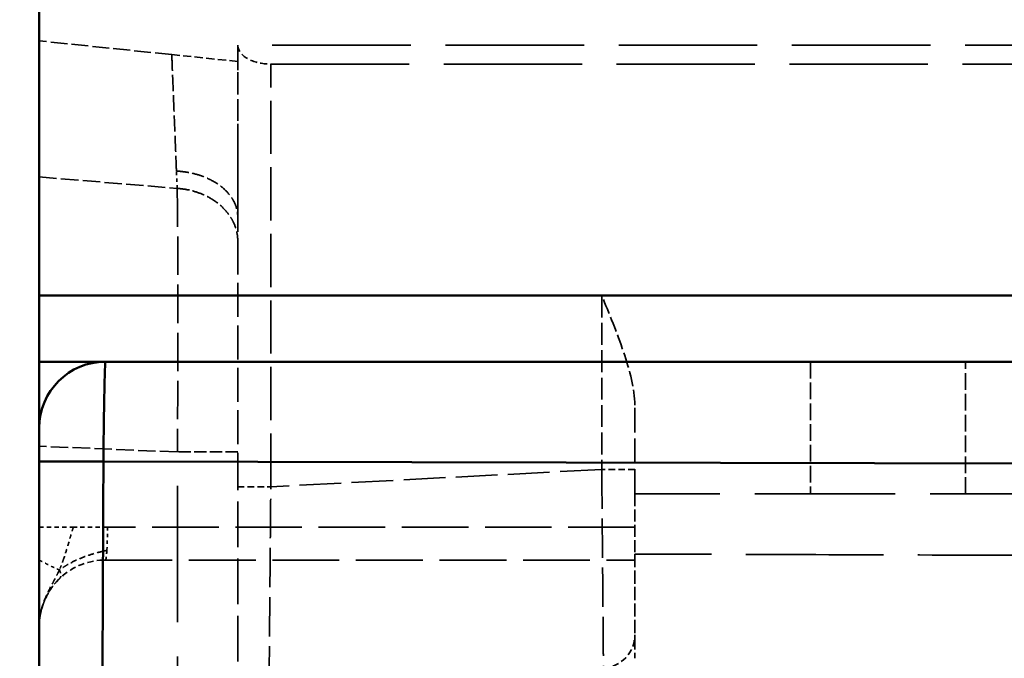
# Model space of a CAD drawing. Header units: millimetres. Extents: x 3367 to 6255, y 2001 to 4216.
# Tile 632 of 656: x 5366 to 5396, y 4070 to 4089. Entities that reach past the tile are written whole.
import ezdxf

# ---------------------------------------------------------------- set-up
doc = ezdxf.new("R2010")
doc.units = ezdxf.units.MM
doc.linetypes.add('DASHED', pattern=[0.2067, 0.1654, -0.0413])
for name, color, linetype, lineweight in [('AM_5', 3, 'Continuous', 25), ('Sichtbare Kanten(DIN)', 7, 'Continuous', 50), ('Sichtbare tangentiale Kanten(DIN)', 7, 'Continuous', 50), ('Verdeckte Kanten(DIN)', 7, 'DASHED', 35), ('Verdeckte tangentiale Kanten(DIN)', 7, 'DASHED', 35)]:
    doc.layers.add(name, color=color, linetype=linetype, lineweight=lineweight)
doc.styles.get("Standard").update_dxf_attribs({"font": 'ISOCP.SHX'})
doc.dimstyles.new('Standard$0', dxfattribs={"dimtxt": 0.18, "dimasz": 0.18, "dimexe": 0.18, "dimexo": 0.0625, "dimgap": 0.09, "dimtad": 0, "dimtih": 1, "dimtoh": 1, "dimdec": 4, "dimzin": 0, "dimdsep": 46, "dimtxsty": 'STANDARD', "dimcen": 0.09, "dimadec": 0, "dimazin": 0, "dimtfac": 1, "dimtdec": 4, "dimtofl": 0, "dimtmove": 0, "dimatfit": 3, "dimfxl": 1, "dimtolj": 1, "dimtzin": 0, "dimarcsym": 0})

# ---------------------------------------------------------------- blocks, each defined once
blk = doc.blocks.new('*D18')
at = {"layer": 'AM_5', "color": 0, "lineweight": -2, "transparency": 16777216}
for p, q in [((5366.55, 4095.878), (5343.015, 4095.878)), ((5343.195, 4094.078), (5343.195, 3447.6)), ((5343.195, 2774.028), (5343.195, 3420.506)), ((5366.55, 2772.228), (5343.015, 2772.228))]:
    blk.add_line(p, q, dxfattribs=at)
at = {"layer": 'AM_5', "color": 0, "transparency": 16777216}
for points in [[(5342.895, 4094.078), (5343.495, 4094.078), (5343.195, 4095.878)], [(5342.895, 2774.028), (5343.495, 2774.028), (5343.195, 2772.228)]]:
    blk.add_solid(points, dxfattribs=at)
at = {"layer": 'Defpoints', "color": 0, "transparency": 16777216}
for p in [(5366.612, 4095.878), (5343.195, 2772.228), (5366.612, 2772.228)]:
    blk.add_point(p, dxfattribs=at)
at = {"layer": 'AM_5', "color": 0, "transparency": 16777216, "insert": (5343.195, 3434.053), "char_height": 10, "attachment_point": 5, "rotation": 90}
blk.add_mtext('\\A1;132,5', dxfattribs=at)

msp = doc.modelspace()

# ---------------------------------------------------------------- linework, layer by layer
at = {"layer": 'Sichtbare Kanten(DIN)'}
for p, q in [((5366.61241, 4095.87798), (5366.61241, 4080.87801)), ((5366.61241, 4080.87801), (5366.61241, 4078.87801)), ((5366.61241, 4078.87801), (5366.61241, 4076.87801)), ((5368.61241, 4078.87801), (5366.61241, 4078.87801)), ((5919.99892, 4078.87801), (5368.61241, 4078.87801)), ((5366.61241, 4075.85478), (5366.61241, 4047.42687))]:
    msp.add_line(p, q, dxfattribs=at)
for centre, radius, start, end in [((5368.61241, 4076.87801), 2, 90, 180), ((5368.61244, 4070.87711), 2.0009, 92.112663, 92.113146)]:
    msp.add_arc(centre, radius, start, end, dxfattribs=at)
msp.add_open_spline([(5366.61241, 4075.85478), (5366.61241, 4075.87039), (5366.61241, 4075.88602), (5366.61241, 4075.90167), (5366.61241, 4075.91821), (5366.61241, 4075.93477), (5366.61241, 4075.95134), (5366.61241, 4075.98446), (5366.61241, 4076.01756), (5366.61241, 4076.05045), (5366.61241, 4076.1162), (5366.61241, 4076.18109), (5366.61241, 4076.24357), (5366.61241, 4076.34232), (5366.61241, 4076.435), (5366.61241, 4076.51625), (5366.61241, 4076.53765), (5366.61241, 4076.55831), (5366.61241, 4076.57812), (5366.61241, 4076.67315), (5366.61241, 4076.74885), (5366.61241, 4076.80057), (5366.61241, 4076.8265), (5366.61241, 4076.84639), (5366.61241, 4076.85949), (5366.61241, 4076.86604), (5366.61241, 4076.87089), (5366.61241, 4076.87406), (5366.61241, 4076.87564), (5366.61241, 4076.8768), (5366.61241, 4076.87739), (5366.61241, 4076.87798), (5366.61241, 4076.87801), (5366.61241, 4076.87801)], degree=3, knots=[0.00269559, 0.00269559, 0.00269559, 0.00269559, 0.05045156, 0.05045156, 0.05045156, 0.10090627, 0.10090627, 0.10090627, 0.20181226, 0.20181226, 0.20181226, 0.40355415, 0.40355415, 0.40355415, 0.72241055, 0.72241055, 0.72241055, 0.80637473, 0.80637473, 0.80637473, 1.20902126, 1.20902126, 1.20902126, 1.41089495, 1.41089495, 1.41089495, 1.51186845, 1.51186845, 1.51186845, 1.56234885, 1.56234885, 1.56234885, 1.61281942, 1.61281942, 1.61281942, 1.61281942], dxfattribs=at)
at = {"layer": 'Sichtbare tangentiale Kanten(DIN)'}
for p, q in [((5366.61241, 4080.87801), (5974.61696, 4080.87801)), ((5919.72354, 4074.56224), (5368.55146, 4075.86168))]:
    msp.add_line(p, q, dxfattribs=at)
msp.add_ellipse((5368.61241, 4075.85478), major_axis=(-2, 0), ratio=0.00344941, start_param=4.74286682, end_param=6.28318558, dxfattribs=at)
for points, knots in [([(5368.61241, 4078.87801), (5368.61163, 4078.87801), (5368.60919, 4078.86949), (5368.60378, 4078.80179), (5368.59571, 4078.60272), (5368.58599, 4078.23987), (5368.576, 4077.7592), (5368.56612, 4077.18229), (5368.55804, 4076.61112), (5368.55265, 4076.16233), (5368.55019, 4075.93687), (5368.5494, 4075.86172)], [0.000000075, 0.000000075, 0.000000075, 0.000000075, 0.047622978, 0.142868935, 0.285721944, 0.42858688, 0.57144953, 0.71430686, 0.857148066, 0.952382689, 0.999993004, 0.999993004, 0.999993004, 0.999993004]), ([(5368.55352, 4075.86167), (5368.54131, 4073.48996), (5368.53037, 4071.11703), (5368.51845, 4068.74597), (5368.50656, 4066.38045), (5368.4937, 4064.0168), (5368.48068, 4061.65134), (5368.46764, 4059.28414), (5368.45446, 4056.91514), (5368.44219, 4054.54626), (5368.42992, 4052.17553), (5368.41856, 4049.80492), (5368.40661, 4047.43518)], [0, 0, 0, 0, 0.25029929, 0.25029929, 0.25029929, 0.50001247, 0.50001247, 0.50001247, 0.74990865, 0.74990865, 0.74990865, 1, 1, 1, 1])]:
    msp.add_open_spline(points, degree=3, knots=knots, dxfattribs=at)
msp.add_open_spline([(5368.53998, 4073.1449), (5368.53998, 4073.1449), (5368.53997, 4073.1449), (5368.53997, 4073.1449)], degree=3, dxfattribs=at)
at = {"layer": 'Verdeckte Kanten(DIN)', "ltscale": 25.326244}
msp.add_line((5974.62835, 4088.45533), (5372.61241, 4088.45533), dxfattribs=at)
at = {"layer": 'Verdeckte Kanten(DIN)', "ltscale": 0.378705}
msp.add_line((5372.61241, 4088.45533), (5372.61241, 4087.95813), dxfattribs=at)
at = {"layer": 'Verdeckte Kanten(DIN)', "ltscale": 3.964643}
msp.add_line((5372.61241, 4088.45402), (5372.61241, 4083.25012), dxfattribs=at)
at = {"layer": 'Verdeckte Kanten(DIN)', "ltscale": 25.284176}
msp.add_line((5373.61014, 4087.87798), (5974.62607, 4087.87798), dxfattribs=at)
at = {"layer": 'Verdeckte Kanten(DIN)', "ltscale": 6.213125}
msp.add_line((5372.61241, 4075.09498), (5372.61241, 4083.25012), dxfattribs=at)
at = {"layer": 'Verdeckte Kanten(DIN)', "ltscale": 3.047415}
msp.add_line((5394.61241, 4074.87801), (5394.61241, 4078.87801), dxfattribs=at)
at = {"layer": 'Verdeckte Kanten(DIN)', "ltscale": 25.637844}
msp.add_line((5662.74592, 4074.87801), (5384.61241, 4074.87801), dxfattribs=at)
at = {"layer": 'Verdeckte Kanten(DIN)', "ltscale": 12.213291}
msp.add_line((5368.61241, 4072.87801), (5384.61241, 4072.87801), dxfattribs=at)
at = {"layer": 'Verdeckte Kanten(DIN)', "ltscale": 1.140458}
msp.add_arc((5368.61241, 4070.87801), 2, 92.113146, 135, dxfattribs=at)
at = {"layer": 'Verdeckte Kanten(DIN)', "ltscale": 0.056085}
msp.add_arc((5368.61241, 4070.87801), 2, 90, 92.112662, dxfattribs=at)
at = {"layer": 'Verdeckte Kanten(DIN)', "ltscale": 1.196656}
msp.add_arc((5368.61241, 4070.87801), 2, 135, 180, dxfattribs=at)
at = {"layer": 'Verdeckte Kanten(DIN)', "ltscale": 1.156765}
msp.add_arc((5383.61241, 4070.61303), 1, 273, 0.000022, dxfattribs=at)
at = {"layer": 'Verdeckte Kanten(DIN)', "ltscale": 1.290888}
msp.add_ellipse((5373.61241, 4088.45533), major_axis=(1, 0.00196), ratio=0.5773472, start_param=3.13818911, end_param=4.7089856, dxfattribs=at)
at = {"layer": 'Verdeckte Kanten(DIN)', "ltscale": 4.506247}
msp.add_ellipse((5384.6124, 4080.87803), major_axis=(0, -6.00002), ratio=0.00001, start_param=0.0013124, end_param=0.98664961, dxfattribs=at)
at = {"layer": 'Verdeckte Kanten(DIN)', "ltscale": 3.586762}
msp.add_open_spline([(5372.61241, 4083.25012), (5372.61241, 4083.40705), (5372.61241, 4084.91351), (5372.61241, 4086.99351), (5372.61241, 4087.40878), (5372.61241, 4087.95813)], degree=3, knots=[-0.246720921, -0.246720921, -0.246720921, -0.246720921, -0.164803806, -0.164803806, 0, 0, 0, 0], dxfattribs=at)
at = {"layer": 'Verdeckte Kanten(DIN)', "ltscale": 2.280392}
msp.add_open_spline([(5370.75887, 4084.64235), (5370.86826, 4084.63679), (5370.97696, 4084.62482), (5371.0843, 4084.60662), (5371.21889, 4084.58379), (5371.35149, 4084.55101), (5371.47759, 4084.50882), (5371.55264, 4084.48371), (5371.62538, 4084.45528), (5371.69516, 4084.42389), (5371.83546, 4084.36076), (5371.96374, 4084.28574), (5372.0768, 4084.20084), (5372.18989, 4084.11592), (5372.28776, 4084.02111), (5372.36779, 4083.91878), (5372.40761, 4083.86787), (5372.44297, 4083.81511), (5372.47343, 4083.76098), (5372.52462, 4083.66999), (5372.56189, 4083.57514), (5372.5848, 4083.47963), (5372.60308, 4083.40346), (5372.61233, 4083.3268), (5372.61241, 4083.25012)], degree=3, knots=[0, 0, 0, 0, 0.111074, 0.111074, 0.111074, 0.25033572, 0.25033572, 0.25033572, 0.33322199, 0.33322199, 0.33322199, 0.49987412, 0.49987412, 0.49987412, 0.66655532, 0.66655532, 0.66655532, 0.7494769, 0.7494769, 0.7494769, 0.88885177, 0.88885177, 0.88885177, 1, 1, 1, 1], dxfattribs=at)
at = {"layer": 'Verdeckte Kanten(DIN)', "ltscale": 2.79697}
msp.add_open_spline([(5384.61241, 4077.56481), (5384.61245, 4078.0538), (5384.46495, 4078.60392), (5384.07935, 4079.74436), (5383.83685, 4080.33381), (5383.61468, 4080.87801)], degree=3, knots=[-0.35227489, -0.35227489, -0.35227489, -0.35227489, -0.176342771, -0.176342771, 0, 0, 0, 0], dxfattribs=at)
at = {"layer": 'Verdeckte Kanten(DIN)', "ltscale": 8.358591}
msp.add_open_spline([(5372.61241, 4068.08627), (5372.61241, 4068.08859), (5372.61241, 4068.14862), (5372.61241, 4068.26289), (5372.61241, 4068.35027), (5372.61241, 4068.46955), (5372.61241, 4068.61979), (5372.61241, 4068.66988), (5372.61241, 4068.72341), (5372.61241, 4068.78028), (5372.61241, 4069.00775), (5372.61241, 4069.28867), (5372.61241, 4069.61543), (5372.61241, 4069.77881), (5372.61241, 4069.95366), (5372.61241, 4070.13901), (5372.61241, 4070.32436), (5372.61241, 4070.52019), (5372.61241, 4070.72515), (5372.61241, 4071.13508), (5372.61241, 4071.58161), (5372.61241, 4072.05393), (5372.61241, 4072.17202), (5372.61241, 4072.2917), (5372.61241, 4072.41281), (5372.61241, 4072.77607), (5372.61241, 4073.15225), (5372.61241, 4073.53553), (5372.61241, 4074.0466), (5372.61241, 4074.5707), (5372.61241, 4075.09498)], degree=3, knots=[-10.66624705, -10.66624705, -10.66624705, -10.66624705, -9.12516178, -9.12516178, -9.12516178, -7.94674482, -7.94674482, -7.94674482, -7.55387311, -7.55387311, -7.55387311, -5.98258443, -5.98258443, -5.98258443, -5.19694284, -5.19694284, -5.19694284, -4.41129576, -4.41129576, -4.41129576, -2.84000708, -2.84000708, -2.84000708, -2.44713441, -2.44713441, -2.44713441, -1.26871841, -1.26871841, -1.26871841, 0.30257026, 0.30257026, 0.30257026, 0.30257026], dxfattribs=at)
at = {"layer": 'Verdeckte Kanten(DIN)', "ltscale": 2.212088}
msp.add_open_spline([(5384.61241, 4074.87801), (5384.61241, 4074.87724), (5384.61241, 4074.87485), (5384.61241, 4074.80988), (5384.61241, 4074.77182), (5384.61241, 4074.63226), (5384.61241, 4074.50535), (5384.61241, 4074.18613), (5384.61241, 4073.99515), (5384.61241, 4073.44567), (5384.61241, 4073.15501), (5384.61241, 4073.05921)], degree=3, knots=[0, 0, 0, 0, 0.03325573, 0.03325573, 0.05560119, 0.05560119, 0.096344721, 0.096344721, 0.138104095, 0.138104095, 0.20505905, 0.20505905, 0.20505905, 0.20505905], dxfattribs=at)
at = {"layer": 'Verdeckte Kanten(DIN)', "ltscale": 0.795335}
msp.add_open_spline([(5367.6433, 4073.87801), (5367.62506, 4073.81893), (5367.6074, 4073.76036), (5367.59045, 4073.70341), (5367.57342, 4073.64619), (5367.5571, 4073.59057), (5367.54112, 4073.53599), (5367.50898, 4073.4262), (5367.47824, 4073.32057), (5367.44612, 4073.21533), (5367.41406, 4073.1103), (5367.38067, 4073.00564), (5367.3445, 4072.90131)], degree=3, knots=[0, 0, 0, 0, 0.123917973, 0.123917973, 0.123917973, 0.248422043, 0.248422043, 0.248422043, 0.498830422, 0.498830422, 0.498830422, 0.748753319, 0.748753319, 0.748753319, 0.748753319], dxfattribs=at)
at = {"layer": 'Verdeckte Kanten(DIN)', "ltscale": 25.135612}
msp.add_open_spline([(5916.8716, 4071.34905), (5914.58812, 4071.35515), (5912.30458, 4071.36212), (5910.02106, 4071.36942), (5907.24125, 4071.3783), (5904.46148, 4071.38766), (5901.68175, 4071.39711), (5896.12237, 4071.41602), (5890.56312, 4071.43532), (5885.00377, 4071.45357), (5882.22403, 4071.4627), (5879.44426, 4071.47157), (5876.66446, 4071.48058), (5873.88461, 4071.4896), (5871.10473, 4071.49876), (5868.32481, 4071.50751), (5862.76477, 4071.52501), (5857.20458, 4071.54088), (5851.6443, 4071.55814), (5848.86411, 4071.56677), (5846.0839, 4071.57575), (5843.30371, 4071.58449), (5839.13345, 4071.59761), (5834.96324, 4071.61021), (5830.79308, 4071.6235), (5826.62305, 4071.63679), (5822.45307, 4071.65077), (5818.28312, 4071.66407), (5812.72325, 4071.68181), (5807.16343, 4071.69835), (5801.60357, 4071.71573), (5799.15495, 4071.72338), (5796.70632, 4071.7312), (5794.2577, 4071.73907), (5793.92641, 4071.74013), (5793.59512, 4071.7412), (5793.26383, 4071.74227), (5790.48389, 4071.75123), (5787.70397, 4071.76031), (5784.92403, 4071.76971), (5779.36414, 4071.7885), (5773.80421, 4071.80854), (5768.24434, 4071.82733), (5765.46441, 4071.83672), (5762.6845, 4071.8458), (5759.90456, 4071.85413), (5757.12465, 4071.86246), (5754.3447, 4071.87004), (5751.56477, 4071.87725), (5749.44009, 4071.88277), (5747.31542, 4071.88808), (5745.19076, 4071.89474), (5744.53552, 4071.89679), (5743.88029, 4071.89889), (5743.22506, 4071.9011), (5740.44514, 4071.91044), (5737.66524, 4071.9216), (5734.88531, 4071.93337), (5732.10535, 4071.94514), (5729.32537, 4071.95752), (5726.54542, 4071.96789), (5723.76546, 4071.97826), (5720.98554, 4071.98662), (5718.2056, 4071.99492), (5715.42561, 4072.00322), (5712.64562, 4072.01146), (5709.86559, 4072.01885), (5707.85414, 4072.02419), (5705.84268, 4072.02909), (5703.83126, 4072.03461), (5703.06262, 4072.03672), (5702.29398, 4072.03867), (5701.52534, 4072.04051), (5698.74534, 4072.04717), (5695.96536, 4072.05244), (5693.18536, 4072.05944), (5690.40541, 4072.06644), (5687.62545, 4072.07516), (5684.8455, 4072.08549), (5682.06559, 4072.09581), (5679.2857, 4072.10773), (5676.50586, 4072.1192), (5673.72608, 4072.13067), (5670.94635, 4072.1417), (5668.16654, 4072.15138), (5662.60685, 4072.17075), (5657.04685, 4072.18476), (5651.48705, 4072.19959), (5648.73122, 4072.20694), (5645.97545, 4072.2145), (5643.21965, 4072.22319), (5643.19554, 4072.22327), (5643.17143, 4072.22334), (5643.14732, 4072.22342), (5640.36739, 4072.23219), (5637.5874, 4072.24119), (5634.80743, 4072.24985), (5629.24751, 4072.26718), (5623.68765, 4072.28317), (5618.12778, 4072.30108), (5615.34787, 4072.31004), (5612.56795, 4072.31947), (5609.78802, 4072.32878), (5607.00805, 4072.33809), (5604.22806, 4072.34726), (5601.44808, 4072.35648), (5595.88822, 4072.37492), (5590.32841, 4072.39351), (5584.76858, 4072.41145), (5581.98867, 4072.42041), (5579.20875, 4072.42922), (5576.42883, 4072.4379), (5573.64893, 4072.44658), (5570.86902, 4072.45515), (5568.0891, 4072.46378), (5562.52917, 4072.48106), (5556.96916, 4072.49863), (5551.40923, 4072.51751), (5545.84935, 4072.53638), (5540.28955, 4072.55656), (5534.72972, 4072.57427), (5531.94978, 4072.58313), (5529.16984, 4072.59138), (5526.3899, 4072.60007), (5523.60995, 4072.60877), (5520.82999, 4072.61792), (5518.05003, 4072.62713), (5512.48987, 4072.64556), (5506.92969, 4072.66425), (5501.36909, 4072.68377), (5498.58855, 4072.69354), (5495.8079, 4072.70351), (5493.02719, 4072.71307), (5490.24633, 4072.72262), (5487.46542, 4072.73175), (5484.68445, 4072.74058), (5480.51285, 4072.75383), (5476.3411, 4072.76641), (5472.16951, 4072.77866), (5467.99805, 4072.79092), (5463.82674, 4072.80285), (5459.65558, 4072.81545), (5456.87502, 4072.82385), (5454.09453, 4072.83255), (5451.31432, 4072.84141), (5445.75527, 4072.85911), (5440.19736, 4072.87742), (5434.64039, 4072.89656), (5431.86258, 4072.90613), (5429.08501, 4072.9159), (5426.30756, 4072.92568), (5423.53023, 4072.93545), (5420.75303, 4072.94523), (5417.97555, 4072.95481), (5415.19751, 4072.96439), (5412.41919, 4072.97379), (5409.64013, 4072.98264), (5405.46963, 4072.99593), (5401.29747, 4073.008), (5397.12559, 4073.02049), (5395.03953, 4073.02674), (5392.95354, 4073.03309), (5390.86787, 4073.03957), (5388.78253, 4073.04604), (5386.69751, 4073.05263), (5384.6124, 4073.05921)], degree=3, knots=[0.002789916, 0.002789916, 0.002789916, 0.002789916, 0.015624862, 0.015624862, 0.015624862, 0.031249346, 0.031249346, 0.031249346, 0.062497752, 0.062497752, 0.062497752, 0.078122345, 0.078122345, 0.078122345, 0.093747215, 0.093747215, 0.093747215, 0.124998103, 0.124998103, 0.124998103, 0.140623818, 0.140623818, 0.140623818, 0.164062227, 0.164062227, 0.164062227, 0.187499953, 0.187499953, 0.187499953, 0.218749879, 0.218749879, 0.218749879, 0.23251268, 0.23251268, 0.23251268, 0.23437475, 0.23437475, 0.23437475, 0.24999977, 0.24999977, 0.24999977, 0.281249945, 0.281249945, 0.281249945, 0.296875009, 0.296875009, 0.296875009, 0.312499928, 0.312499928, 0.312499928, 0.324441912, 0.324441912, 0.324441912, 0.328124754, 0.328124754, 0.328124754, 0.343749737, 0.343749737, 0.343749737, 0.359374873, 0.359374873, 0.359374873, 0.375000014, 0.375000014, 0.375000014, 0.39062543, 0.39062543, 0.39062543, 0.401930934, 0.401930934, 0.401930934, 0.406251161, 0.406251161, 0.406251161, 0.421876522, 0.421876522, 0.421876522, 0.437501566, 0.437501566, 0.437501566, 0.453126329, 0.453126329, 0.453126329, 0.468750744, 0.468750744, 0.468750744, 0.500000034, 0.500000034, 0.500000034, 0.515489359, 0.515489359, 0.515489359, 0.515624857, 0.515624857, 0.515624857, 0.531249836, 0.531249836, 0.531249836, 0.56249962, 0.56249962, 0.56249962, 0.578124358, 0.578124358, 0.578124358, 0.593749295, 0.593749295, 0.593749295, 0.624998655, 0.624998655, 0.624998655, 0.640623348, 0.640623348, 0.640623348, 0.656247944, 0.656247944, 0.656247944, 0.687497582, 0.687497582, 0.687497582, 0.718746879, 0.718746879, 0.718746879, 0.734371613, 0.734371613, 0.734371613, 0.749996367, 0.749996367, 0.749996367, 0.781247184, 0.781247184, 0.781247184, 0.796873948, 0.796873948, 0.796873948, 0.812501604, 0.812501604, 0.812501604, 0.835943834, 0.835943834, 0.835943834, 0.859385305, 0.859385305, 0.859385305, 0.875011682, 0.875011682, 0.875011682, 0.906256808, 0.906256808, 0.906256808, 0.921875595, 0.921875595, 0.921875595, 0.937493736, 0.937493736, 0.937493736, 0.953115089, 0.953115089, 0.953115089, 0.976557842, 0.976557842, 0.976557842, 0.988279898, 0.988279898, 0.988279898, 1, 1, 1, 1], dxfattribs=at)
at = {"layer": 'Verdeckte Kanten(DIN)', "ltscale": 2.403524}
msp.add_open_spline([(5384.61241, 4073.05921), (5384.61241, 4072.53455), (5384.61241, 4072.00992), (5384.61241, 4070.95721), (5384.61241, 4070.42801), (5384.61241, 4069.90721)], degree=3, knots=[0.000008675, 0.000008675, 0.000008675, 0.000008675, 0.157527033, 0.157527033, 0.31610859, 0.31610859, 0.31610859, 0.31610859], dxfattribs=at)
at = {"layer": 'Verdeckte Kanten(DIN)', "ltscale": 0.275187}
msp.add_open_spline([(5367.3445, 4072.90131), (5367.32623, 4072.84861), (5367.30724, 4072.79601), (5367.2869, 4072.74219), (5367.26676, 4072.6889), (5367.24527, 4072.63437), (5367.22247, 4072.5792)], degree=3, knots=[0.748753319, 0.748753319, 0.748753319, 0.748753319, 0.875005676, 0.875005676, 0.875005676, 1, 1, 1, 1], dxfattribs=at)
at = {"layer": 'Verdeckte Kanten(DIN)', "ltscale": 1.056453}
msp.add_open_spline([(5367.21481, 4072.30869), (5367.21279, 4072.30667), (5367.20997, 4072.30385), (5367.20324, 4072.29704), (5367.19918, 4072.2929), (5367.18582, 4072.27915), (5367.17589, 4072.26872), (5367.14393, 4072.23437), (5367.12138, 4072.20894), (5367.04867, 4072.1224), (5366.99939, 4072.05631), (5366.90296, 4071.91016), (5366.85444, 4071.82421), (5366.7753, 4071.6571), (5366.74344, 4071.57881), (5366.69975, 4071.44964), (5366.68511, 4071.40068), (5366.66608, 4071.32673), (5366.66021, 4071.30192), (5366.65217, 4071.2647), (5366.64958, 4071.25204), (5366.64591, 4071.23317), (5366.64466, 4071.22656), (5366.64292, 4071.21707), (5366.64231, 4071.21369), (5366.6417, 4071.21028), (5366.64156, 4071.20949), (5366.64135, 4071.20828), (5366.64128, 4071.2079), (5366.64123, 4071.20763), (5366.64122, 4071.20758), (5366.64122, 4071.20758), (5366.64124, 4071.20768), (5366.64127, 4071.20785)], degree=3, knots=[0, 0, 0, 0, 0.002053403, 0.002053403, 0.004443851, 0.004443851, 0.009718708, 0.009718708, 0.021243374, 0.021243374, 0.047263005, 0.047263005, 0.079950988, 0.079950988, 0.105998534, 0.105998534, 0.121457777, 0.121457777, 0.129216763, 0.129216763, 0.13323429, 0.13323429, 0.135390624, 0.135390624, 0.136661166, 0.136661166, 0.137184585, 0.137184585, 0.137776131, 0.137776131, 0.138077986, 0.138077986, 0.13852413, 0.13852413, 0.13852413, 0.13852413], dxfattribs=at)
at = {"layer": 'Verdeckte Kanten(DIN)', "ltscale": 0.065608}
msp.add_open_spline([(5367.21482, 4072.30869), (5367.20947, 4072.30335), (5367.20393, 4072.29797), (5367.19819, 4072.29223)], degree=3, dxfattribs=at)
at = {"layer": 'Verdeckte Kanten(DIN)', "ltscale": 0.422255}
msp.add_open_spline([(5366.61241, 4070.87809), (5366.61241, 4070.87812), (5366.61241, 4070.87815), (5366.61241, 4070.8783), (5366.61241, 4070.87842), (5366.61241, 4070.87876), (5366.61241, 4070.87899), (5366.61241, 4070.88104), (5366.61241, 4070.88287), (5366.61242, 4070.88685), (5366.61243, 4070.88901), (5366.61261, 4070.91706), (5366.61329, 4070.94459), (5366.61564, 4070.9948), (5366.61707, 4071.01744), (5366.62084, 4071.0642), (5366.62331, 4071.08879), (5366.62975, 4071.14345), (5366.63402, 4071.17317), (5366.64182, 4071.22058), (5366.64512, 4071.23899), (5366.65073, 4071.26796), (5366.65298, 4071.27905), (5366.65743, 4071.30018), (5366.65943, 4071.30931), (5366.6632, 4071.32591), (5366.66475, 4071.33259), (5366.66702, 4071.34218), (5366.66785, 4071.34563), (5366.66846, 4071.34816), (5366.66856, 4071.34855), (5366.66861, 4071.34875), (5366.66861, 4071.34877), (5366.66861, 4071.34877), (5366.66861, 4071.34876), (5366.66859, 4071.3487), (5366.66857, 4071.34859), (5366.66849, 4071.34825), (5366.66843, 4071.34803), (5366.66824, 4071.34725), (5366.66808, 4071.34658), (5366.66746, 4071.34402), (5366.66694, 4071.34181), (5366.6664, 4071.33957)], degree=3, knots=[0, 0, 0, 0, 0.0000118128, 0.0000118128, 0.0000511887, 0.0000511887, 0.0001299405, 0.0001299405, 0.0007599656, 0.0007599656, 0.0014964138, 0.0014964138, 0.0103001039, 0.0103001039, 0.0170822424, 0.0170822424, 0.0243766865, 0.0243766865, 0.0345280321, 0.0345280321, 0.041269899, 0.041269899, 0.0452161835, 0.0452161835, 0.0495918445, 0.0495918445, 0.0521119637, 0.0521119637, 0.0534162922, 0.0534162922, 0.0537372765, 0.0537372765, 0.0538366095, 0.0538366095, 0.0538959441, 0.0538959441, 0.0540545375, 0.0540545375, 0.0542127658, 0.0542127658, 0.0545299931, 0.0545299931, 0.0553219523, 0.0553219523, 0.0553219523, 0.0553219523], dxfattribs=at)
at = {"layer": 'Verdeckte Kanten(DIN)', "ltscale": 0.023799}
msp.add_open_spline([(5366.6664, 4071.33957), (5366.66713, 4071.34264), (5366.66789, 4071.34577), (5366.66846, 4071.34816), (5366.66856, 4071.34855), (5366.66861, 4071.34875), (5366.66861, 4071.34877), (5366.66861, 4071.34877), (5366.66861, 4071.34876), (5366.66859, 4071.3487), (5366.66857, 4071.34859), (5366.66849, 4071.34825), (5366.66843, 4071.34803), (5366.66824, 4071.34725), (5366.66808, 4071.34658), (5366.66746, 4071.34402), (5366.66694, 4071.34181), (5366.6664, 4071.33957)], degree=3, knots=[0.0521992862, 0.0521992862, 0.0521992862, 0.0521992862, 0.05341632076, 0.05341632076, 0.05373730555, 0.05373730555, 0.05383664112, 0.05383664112, 0.05389597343, 0.05389597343, 0.05405456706, 0.05405456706, 0.05421279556, 0.05421279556, 0.0545300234, 0.0545300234, 0.0553219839, 0.0553219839, 0.0553219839, 0.0553219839], dxfattribs=at)
at = {"layer": 'Verdeckte Kanten(DIN)', "ltscale": 0.253717}
msp.add_open_spline([(5366.64127, 4071.20785), (5366.6358, 4071.17664), (5366.63104, 4071.14505), (5366.62706, 4071.11305), (5366.61753, 4071.03651), (5366.61241, 4070.95753), (5366.61241, 4070.87801)], degree=3, knots=[0.825143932, 0.825143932, 0.825143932, 0.825143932, 0.876702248, 0.876702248, 0.876702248, 1, 1, 1, 1], dxfattribs=at)
at = {"layer": 'Verdeckte Kanten(DIN)', "ltscale": 0.00649}
msp.add_open_spline([(5366.64127, 4071.20785), (5366.64126, 4071.2078), (5366.64125, 4071.20776), (5366.64123, 4071.20763), (5366.64122, 4071.20758), (5366.64122, 4071.20758), (5366.64124, 4071.20768), (5366.64127, 4071.20785)], degree=3, knots=[0.137660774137, 0.137660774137, 0.137660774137, 0.137660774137, 0.137776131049, 0.137776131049, 0.138077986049, 0.138077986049, 0.138524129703, 0.138524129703, 0.138524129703, 0.138524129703], dxfattribs=at)
at = {"layer": 'Verdeckte tangentiale Kanten(DIN)', "ltscale": 3.067195}
msp.add_line((5370.61694, 4088.16477), (5366.61241, 4088.57946), dxfattribs=at)
at = {"layer": 'Verdeckte tangentiale Kanten(DIN)', "ltscale": 1.528336}
msp.add_line((5372.61241, 4087.95813), (5370.61694, 4088.16477), dxfattribs=at)
at = {"layer": 'Verdeckte tangentiale Kanten(DIN)', "ltscale": 9.738996}
msp.add_line((5373.61014, 4075.09498), (5373.61014, 4087.87798), dxfattribs=at)
at = {"layer": 'Verdeckte tangentiale Kanten(DIN)', "ltscale": 3.188122}
msp.add_line((5366.61241, 4084.46452), (5370.78085, 4084.11926), dxfattribs=at)
at = {"layer": 'Verdeckte tangentiale Kanten(DIN)', "ltscale": 4.006406}
msp.add_line((5383.61468, 4080.87801), (5383.61468, 4075.61929), dxfattribs=at)
at = {"layer": 'Verdeckte tangentiale Kanten(DIN)', "ltscale": 3.047415}
msp.add_line((5389.92132, 4078.87801), (5389.92132, 4074.87801), dxfattribs=at)
at = {"layer": 'Verdeckte tangentiale Kanten(DIN)', "ltscale": 3.195106}
msp.add_line((5370.78667, 4076.14692), (5366.61241, 4076.3217), dxfattribs=at)
at = {"layer": 'Verdeckte tangentiale Kanten(DIN)', "ltscale": 24.928251}
msp.add_line((5370.78672, 3998.85791), (5370.78672, 4076.14795), dxfattribs=at)
at = {"layer": 'Verdeckte tangentiale Kanten(DIN)', "ltscale": 7.632624}
msp.add_line((5383.61468, 4075.61929), (5373.61014, 4075.09498), dxfattribs=at)
at = {"layer": 'Verdeckte tangentiale Kanten(DIN)', "ltscale": 1.194928}
for p, q in [((5384.61241, 4075.61929), (5383.61468, 4075.61929)), ((5372.61241, 4075.09498), (5373.61014, 4075.09498))]:
    msp.add_line(p, q, dxfattribs=at)
at = {"layer": 'Verdeckte tangentiale Kanten(DIN)', "ltscale": 0.786818}
for p in [(5366.61241, 4073.87801), (5368.67419, 4073.87801)]:
    msp.add_line(p, (5367.6433, 4073.87801), dxfattribs=at)
at = {"layer": 'Verdeckte tangentiale Kanten(DIN)', "ltscale": 12.166129}
msp.add_line((5384.61241, 4073.87801), (5368.67419, 4073.87801), dxfattribs=at)
at = {"layer": 'Verdeckte tangentiale Kanten(DIN)', "ltscale": 0.602016}
msp.add_ellipse((5370.64606, 4087.27342), major_axis=(-0.16867, 4.09369), ratio=0.00140321, start_param=3.83275366, end_param=4.01429685, dxfattribs=at)
at = {"layer": 'Verdeckte tangentiale Kanten(DIN)', "ltscale": 2.260444}
msp.add_ellipse((5370.61241, 4076.14876), major_axis=(2, 0), ratio=0.00010933, start_param=0.00014267, end_param=1.48360446, dxfattribs=at)
at = {"layer": 'Verdeckte tangentiale Kanten(DIN)', "ltscale": 0.598278}
for start_param, end_param in [(0.78539816, 1.57079633), (0, 0.78539816)]:
    msp.add_ellipse((5368.61241, 4073.87801), major_axis=(0, -1), ratio=0.06178359, start_param=start_param, end_param=end_param, dxfattribs=at)
at = {"layer": 'Verdeckte tangentiale Kanten(DIN)', "ltscale": 2.967334}
msp.add_open_spline([(5370.61694, 4088.16477), (5370.6228, 4088.02094), (5370.62865, 4087.87712), (5370.63448, 4087.73354), (5370.64452, 4087.48655), (5370.65451, 4087.24025), (5370.6643, 4086.9984), (5370.66589, 4086.95907), (5370.66748, 4086.91986), (5370.66906, 4086.88078), (5370.68279, 4086.54122), (5370.69605, 4086.2116), (5370.70864, 4085.89773), (5370.71158, 4085.8243), (5370.71449, 4085.75173), (5370.71736, 4085.6801), (5370.72743, 4085.42852), (5370.73701, 4085.18851), (5370.74595, 4084.96504), (5370.74654, 4084.9503), (5370.74713, 4084.93563), (5370.74771, 4084.92103), (5370.75156, 4084.82498), (5370.75528, 4084.73205), (5370.75887, 4084.64234)], degree=3, knots=[0, 0, 0, 0, 0.11117577, 0.11117577, 0.11117577, 0.30242712, 0.30242712, 0.30242712, 0.33352732, 0.33352732, 0.33352732, 0.60374295, 0.60374295, 0.60374295, 0.66696193, 0.66696193, 0.66696193, 0.88898731, 0.88898731, 0.88898731, 0.90363436, 0.90363436, 0.90363436, 1, 1, 1, 1], dxfattribs=at)
at = {"layer": 'Verdeckte tangentiale Kanten(DIN)', "ltscale": 2.26435}
msp.add_open_spline([(5370.78144, 4084.11921), (5370.89002, 4084.11184), (5370.99781, 4084.09725), (5371.10416, 4084.07563), (5371.23752, 4084.04852), (5371.36877, 4084.01018), (5371.49347, 4083.96127), (5371.56767, 4083.93217), (5371.63955, 4083.89934), (5371.70847, 4083.86319), (5371.84708, 4083.79048), (5371.97371, 4083.70442), (5372.08524, 4083.60728), (5372.19675, 4083.51016), (5372.29318, 4083.40196), (5372.37199, 4083.28534), (5372.4112, 4083.22731), (5372.44602, 4083.1672), (5372.47599, 4083.10556), (5372.52633, 4083.00202), (5372.56296, 4082.89418), (5372.58544, 4082.78559), (5372.60336, 4082.69903), (5372.6124, 4082.61191), (5372.61241, 4082.52478)], degree=3, knots=[0, 0, 0, 0, 0.111109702, 0.111109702, 0.111109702, 0.250437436, 0.250437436, 0.250437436, 0.333329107, 0.333329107, 0.333329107, 0.500021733, 0.500021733, 0.500021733, 0.666671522, 0.666671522, 0.666671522, 0.749599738, 0.749599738, 0.749599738, 0.888890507, 0.888890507, 0.888890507, 0.999934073, 0.999934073, 0.999934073, 0.999934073], dxfattribs=at)
at = {"layer": 'Verdeckte tangentiale Kanten(DIN)', "ltscale": 7.038939}
msp.add_open_spline([(5370.78144, 4084.11919), (5370.78459, 4083.91442), (5370.78742, 4083.69571), (5370.78992, 4083.46359), (5370.79016, 4083.44109), (5370.7904, 4083.41847), (5370.79064, 4083.39572), (5370.7934, 4083.12969), (5370.79575, 4082.84658), (5370.79762, 4082.54853), (5370.79889, 4082.34612), (5370.79994, 4082.13684), (5370.8008, 4081.92184), (5370.80246, 4081.50317), (5370.80333, 4081.06248), (5370.80354, 4080.60404), (5370.80375, 4080.14491), (5370.8033, 4079.66796), (5370.80213, 4079.17795), (5370.80154, 4078.9274), (5370.80077, 4078.67336), (5370.79981, 4078.417), (5370.79839, 4078.03844), (5370.79657, 4077.65482), (5370.79434, 4077.26972), (5370.79415, 4077.23602), (5370.79395, 4077.20232), (5370.79375, 4077.16861), (5370.7928, 4077.00906), (5370.79178, 4076.8494), (5370.79068, 4076.68956), (5370.79002, 4076.59258), (5370.78933, 4076.49553), (5370.78861, 4076.39849), (5370.78799, 4076.31498), (5370.78736, 4076.23147), (5370.78672, 4076.14795)], degree=3, knots=[0, 0, 0, 0, 0.111111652, 0.111111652, 0.111111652, 0.121881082, 0.121881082, 0.121881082, 0.247813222, 0.247813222, 0.247813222, 0.333334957, 0.333334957, 0.333334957, 0.499875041, 0.499875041, 0.499875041, 0.666666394, 0.666666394, 0.666666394, 0.751946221, 0.751946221, 0.751946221, 0.87787219, 0.87787219, 0.87787219, 0.888888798, 0.888888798, 0.888888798, 0.941027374, 0.941027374, 0.941027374, 0.972661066, 0.972661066, 0.972661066, 0.99988773, 0.99988773, 0.99988773, 0.99988773], dxfattribs=at)
at = {"layer": 'Verdeckte tangentiale Kanten(DIN)', "ltscale": 7.182795}
msp.add_open_spline([(5383.61468, 4075.61929), (5383.61598, 4075.46989), (5383.61728, 4075.32048), (5383.61857, 4075.17129), (5383.62117, 4074.87292), (5383.62374, 4074.57544), (5383.62626, 4074.28323), (5383.6291, 4073.95457), (5383.63187, 4073.63241), (5383.63453, 4073.32131), (5383.63542, 4073.21755), (5383.63629, 4073.11503), (5383.63716, 4073.01385), (5383.64061, 4072.60934), (5383.64387, 4072.2267), (5383.64684, 4071.87543), (5383.64832, 4071.69982), (5383.64972, 4071.53203), (5383.65105, 4071.37323), (5383.65237, 4071.21444), (5383.65361, 4071.06462), (5383.65476, 4070.92463), (5383.65705, 4070.64468), (5383.659, 4070.40396), (5383.66056, 4070.20906), (5383.66095, 4070.16032), (5383.66131, 4070.11445), (5383.66165, 4070.07154), (5383.66265, 4069.94289), (5383.66342, 4069.84074), (5383.66394, 4069.7658), (5383.66441, 4069.69918), (5383.66468, 4069.6541), (5383.66476, 4069.63146), (5383.66481, 4069.62014), (5383.6648, 4069.61441), (5383.66474, 4069.6144)], degree=3, knots=[0, 0, 0, 0, 0.04764194, 0.04764194, 0.04764194, 0.14292581, 0.14292581, 0.14292581, 0.25009486, 0.25009486, 0.25009486, 0.28583623, 0.28583623, 0.28583623, 0.4287212, 0.4287212, 0.4287212, 0.50015281, 0.50015281, 0.50015281, 0.57157628, 0.57157628, 0.57157628, 0.71440248, 0.71440248, 0.71440248, 0.75012144, 0.75012144, 0.75012144, 0.85720659, 0.85720659, 0.85720659, 0.9524022, 0.9524022, 0.9524022, 1, 1, 1, 1], dxfattribs=at)
at = {"layer": 'Verdeckte tangentiale Kanten(DIN)', "ltscale": 7.186218}
msp.add_open_spline([(5373.56007, 4069.08483), (5373.5599, 4069.08482), (5373.56044, 4069.18611), (5373.56387, 4069.63433), (5373.56972, 4070.35637), (5373.57771, 4071.31603), (5373.58745, 4072.4652), (5373.59843, 4073.74626), (5373.60622, 4074.64539), (5373.61014, 4075.09498)], degree=3, knots=[9.69077295, 9.69077295, 9.69077295, 9.69077295, 11.03790718, 12.38504161, 13.73217604, 15.07931047, 16.4264449, 17.77357933, 19.12071375, 19.12071375, 19.12071375, 19.12071375], dxfattribs=at)
at = {"layer": 'Verdeckte tangentiale Kanten(DIN)', "ltscale": 1.109513}
msp.add_open_spline([(5368.53997, 4073.1449), (5368.51257, 4073.13849), (5368.48537, 4073.13193), (5368.45838, 4073.12521), (5368.39342, 4073.10902), (5368.32966, 4073.09189), (5368.26691, 4073.07361), (5368.14126, 4073.03701), (5368.01962, 4072.99584), (5367.90081, 4072.94837), (5367.78259, 4072.90115), (5367.66714, 4072.84769), (5367.55394, 4072.78648), (5367.49762, 4072.75603), (5367.44187, 4072.72364), (5367.38652, 4072.68906), (5367.33121, 4072.65451), (5367.27629, 4072.61776), (5367.22247, 4072.5792)], degree=3, knots=[0.072909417, 0.072909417, 0.072909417, 0.072909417, 0.125025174, 0.125025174, 0.125025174, 0.250448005, 0.250448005, 0.250448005, 0.501598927, 0.501598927, 0.501598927, 0.751494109, 0.751494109, 0.751494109, 0.875804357, 0.875804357, 0.875804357, 1, 1, 1, 1], dxfattribs=at)
at = {"layer": 'Verdeckte tangentiale Kanten(DIN)', "ltscale": 0.091453}
msp.add_open_spline([(5368.65609, 4073.17091), (5368.61702, 4073.16252), (5368.57831, 4073.15387), (5368.53998, 4073.1449)], degree=3, dxfattribs=at)
at = {"layer": 'Verdeckte tangentiale Kanten(DIN)', "ltscale": 0.592785}
msp.add_open_spline([(5366.61241, 4072.87801), (5366.64093, 4072.86299), (5366.66952, 4072.84792), (5366.69741, 4072.83327), (5366.72549, 4072.81852), (5366.75286, 4072.80418), (5366.77977, 4072.79018), (5366.83391, 4072.76201), (5366.8862, 4072.73517), (5366.93682, 4072.70991), (5366.98752, 4072.68461), (5367.03655, 4072.6609), (5367.08418, 4072.63898), (5367.10789, 4072.62807), (5367.13124, 4072.61761), (5367.15442, 4072.60758), (5367.17743, 4072.59762), (5367.20028, 4072.58808), (5367.22247, 4072.5792)], degree=3, knots=[0, 0, 0, 0, 0.1238382, 0.1238382, 0.1238382, 0.24851274, 0.24851274, 0.24851274, 0.4994172, 0.4994172, 0.4994172, 0.75071203, 0.75071203, 0.75071203, 0.87579102, 0.87579102, 0.87579102, 1, 1, 1, 1], dxfattribs=at)
at = {"layer": 'Verdeckte tangentiale Kanten(DIN)', "ltscale": 1.14787}
msp.add_open_spline([(5367.22247, 4072.5792), (5367.18728, 4072.50848), (5367.15111, 4072.43847), (5367.11533, 4072.3699), (5367.07913, 4072.30056), (5367.04332, 4072.23266), (5367.00823, 4072.16508), (5366.93797, 4072.02976), (5366.87064, 4071.89573), (5366.81174, 4071.75802), (5366.75362, 4071.62215), (5366.70357, 4071.48272), (5366.66809, 4071.33624), (5366.65788, 4071.29408), (5366.64888, 4071.25132), (5366.64127, 4071.20785)], degree=3, knots=[0, 0, 0, 0, 0.124835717, 0.124835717, 0.124835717, 0.25108796, 0.25108796, 0.25108796, 0.503910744, 0.503910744, 0.503910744, 0.753339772, 0.753339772, 0.753339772, 0.825143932, 0.825143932, 0.825143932, 0.825143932], dxfattribs=at)
at = {"layer": 'Verdeckte tangentiale Kanten(DIN)', "ltscale": 0.572649}
msp.add_open_spline([(5367.22247, 4072.5792), (5367.23289, 4072.5552), (5367.24134, 4072.5334), (5367.24797, 4072.51347), (5367.25446, 4072.49397), (5367.2592, 4072.47626), (5367.26227, 4072.46048), (5367.26852, 4072.42837), (5367.26796, 4072.40413), (5367.26335, 4072.38431), (5367.25859, 4072.36383), (5367.24943, 4072.34817), (5367.23792, 4072.33384), (5367.23214, 4072.32664), (5367.22576, 4072.31977), (5367.21908, 4072.31298), (5367.21767, 4072.31155), (5367.21625, 4072.31012), (5367.21482, 4072.30869)], degree=3, knots=[0, 0, 0, 0, 0.123611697, 0.123611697, 0.123611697, 0.244500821, 0.244500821, 0.244500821, 0.490447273, 0.490447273, 0.490447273, 0.74467205, 0.74467205, 0.74467205, 0.872464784, 0.872464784, 0.872464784, 0.899409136, 0.899409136, 0.899409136, 0.899409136], dxfattribs=at)

# ---------------------------------------------------------------- dimensions: what is measured, and where the dimension line sits
at = {"layer": 'AM_5'}
dim = msp.add_linear_dim(base=(5343.19532, 2772.22762), p1=(5366.61241, 4095.87798), p2=(5366.61241, 2772.22762), angle=90, text='132,5', dimstyle='Standard$0', override={"dimtxt": 10, "dimasz": 1.8, "dimtih": 0, "dimtoh": 0}, dxfattribs=at)
dim.commit()
dim.dimension.update_dxf_attribs({"geometry": '*D18', "text_midpoint": (5343.19532, 3434.0528), "dimtype": 160})

doc.saveas('drawing.dxf')
